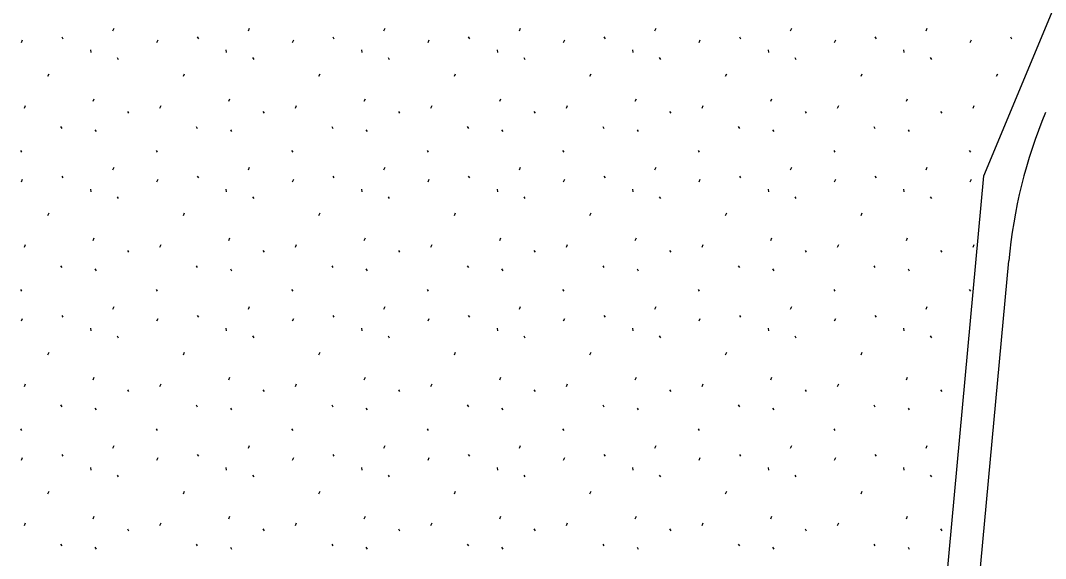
# Model space of a CAD drawing. Extents: x 419396 to 421519, y 4453567 to 4456767.
# Drawn here: x 420380.2 to 420442.9, y 4455225.9 to 4455258.8 of the extents above; entities that cross this region are included whole.
import ezdxf

# ---------------------------------------------------------------- set-up
doc = ezdxf.new("R2010")
doc.units = 0
for name, color, linetype in [('ADAKENARI1000', 7, 'Continuous'), ('KALDIRIM', 7, 'Continuous'), ('Level 41', 7, 'Continuous')]:
    doc.layers.add(name, color=color, linetype=linetype)

msp = doc.modelspace()

# ---------------------------------------------------------------- linework, layer by layer
at = {"layer": 'ADAKENARI1000'}
for p, q in [((420439.12, 4455249.291), (420456.901, 4455291.904)), ((420436.279, 4455218.4), (420439.12, 4455249.291))]:
    msp.add_line(p, q, dxfattribs=at)
at = {"layer": 'KALDIRIM'}
msp.add_line((420438.279, 4455218.311), (420440.65, 4455244.094), dxfattribs=at)
msp.add_arc((420471.454, 4455241.261), 30.934, 157.38161, 174.7454, dxfattribs=at)
at = {"layer": 'Level 41'}
for p, q in [((420385.832, 4455258.161), (420385.903, 4455258.32)), ((420394.125, 4455258.161), (420394.196, 4455258.32)), ((420402.418, 4455258.161), (420402.489, 4455258.32)), ((420410.711, 4455258.161), (420410.782, 4455258.32)), ((420419.004, 4455258.161), (420419.075, 4455258.32)), ((420427.297, 4455258.161), (420427.368, 4455258.32)), ((420435.59, 4455258.161), (420435.661, 4455258.32)), ((420380.238, 4455257.432), (420380.31, 4455257.592)), ((420382.703, 4455257.777), (420382.774, 4455257.67)), ((420388.531, 4455257.432), (420388.603, 4455257.592)), ((420390.996, 4455257.777), (420391.067, 4455257.67)), ((420396.824, 4455257.432), (420396.896, 4455257.592)), ((420399.289, 4455257.777), (420399.36, 4455257.67)), ((420405.117, 4455257.432), (420405.189, 4455257.592)), ((420407.582, 4455257.777), (420407.653, 4455257.67)), ((420413.41, 4455257.432), (420413.482, 4455257.592)), ((420415.875, 4455257.777), (420415.946, 4455257.67)), ((420421.703, 4455257.432), (420421.775, 4455257.592)), ((420424.168, 4455257.777), (420424.239, 4455257.67)), ((420429.996, 4455257.432), (420430.068, 4455257.592)), ((420432.461, 4455257.777), (420432.532, 4455257.67)), ((420438.289, 4455257.432), (420438.361, 4455257.592)), ((420440.754, 4455257.777), (420440.825, 4455257.67)), ((420384.461, 4455256.986), (420384.479, 4455256.826)), ((420392.754, 4455256.986), (420392.772, 4455256.826)), ((420401.047, 4455256.986), (420401.065, 4455256.826)), ((420409.34, 4455256.986), (420409.358, 4455256.826)), ((420417.633, 4455256.986), (420417.651, 4455256.826)), ((420425.926, 4455256.986), (420425.944, 4455256.826)), ((420434.219, 4455256.986), (420434.237, 4455256.826)), ((420386.091, 4455256.516), (420386.161, 4455256.409)), ((420394.384, 4455256.516), (420394.454, 4455256.409)), ((420402.677, 4455256.516), (420402.747, 4455256.409)), ((420410.97, 4455256.516), (420411.04, 4455256.409)), ((420419.263, 4455256.516), (420419.333, 4455256.409)), ((420427.556, 4455256.516), (420427.626, 4455256.409)), ((420435.849, 4455256.516), (420435.919, 4455256.409)), ((420381.854, 4455255.372), (420381.926, 4455255.532)), ((420390.147, 4455255.372), (420390.219, 4455255.532)), ((420398.44, 4455255.372), (420398.512, 4455255.532)), ((420406.733, 4455255.372), (420406.805, 4455255.532)), ((420415.026, 4455255.372), (420415.098, 4455255.532)), ((420423.319, 4455255.372), (420423.391, 4455255.532)), ((420431.612, 4455255.372), (420431.684, 4455255.532)), ((420439.905, 4455255.372), (420439.977, 4455255.532)), ((420380.416, 4455253.434), (420380.487, 4455253.594)), ((420384.626, 4455253.842), (420384.696, 4455254.002)), ((420388.709, 4455253.434), (420388.78, 4455253.594)), ((420392.919, 4455253.842), (420392.989, 4455254.002)), ((420397.002, 4455253.434), (420397.073, 4455253.594)), ((420401.212, 4455253.842), (420401.282, 4455254.002)), ((420405.295, 4455253.434), (420405.366, 4455253.594)), ((420409.505, 4455253.842), (420409.575, 4455254.002)), ((420413.588, 4455253.434), (420413.659, 4455253.594)), ((420417.798, 4455253.842), (420417.868, 4455254.002)), ((420421.881, 4455253.434), (420421.952, 4455253.594)), ((420426.091, 4455253.842), (420426.161, 4455254.002)), ((420430.174, 4455253.434), (420430.245, 4455253.594)), ((420434.384, 4455253.842), (420434.454, 4455254.002)), ((420438.467, 4455253.434), (420438.538, 4455253.594)), ((420386.721, 4455253.226), (420386.792, 4455253.12)), ((420395.014, 4455253.226), (420395.085, 4455253.12)), ((420403.307, 4455253.226), (420403.378, 4455253.12)), ((420411.6, 4455253.226), (420411.671, 4455253.12)), ((420419.893, 4455253.226), (420419.964, 4455253.12)), ((420428.186, 4455253.226), (420428.257, 4455253.12)), ((420436.479, 4455253.226), (420436.55, 4455253.12)), ((420382.636, 4455252.297), (420382.707, 4455252.19)), ((420390.929, 4455252.297), (420391, 4455252.19)), ((420399.222, 4455252.297), (420399.293, 4455252.19)), ((420407.515, 4455252.297), (420407.586, 4455252.19)), ((420415.808, 4455252.297), (420415.879, 4455252.19)), ((420424.101, 4455252.297), (420424.172, 4455252.19)), ((420432.394, 4455252.297), (420432.465, 4455252.19)), ((420384.735, 4455252.105), (420384.806, 4455251.998)), ((420393.028, 4455252.105), (420393.099, 4455251.998)), ((420401.321, 4455252.105), (420401.392, 4455251.998)), ((420409.614, 4455252.105), (420409.685, 4455251.998)), ((420417.907, 4455252.105), (420417.978, 4455251.998)), ((420426.2, 4455252.105), (420426.271, 4455251.998)), ((420434.493, 4455252.105), (420434.564, 4455251.998)), ((420380.18, 4455250.844), (420380.251, 4455250.737)), ((420388.473, 4455250.844), (420388.544, 4455250.737)), ((420396.766, 4455250.844), (420396.837, 4455250.737)), ((420405.059, 4455250.844), (420405.13, 4455250.737)), ((420413.352, 4455250.844), (420413.423, 4455250.737)), ((420421.645, 4455250.844), (420421.716, 4455250.737)), ((420429.938, 4455250.844), (420430.009, 4455250.737)), ((420438.231, 4455250.844), (420438.302, 4455250.737)), ((420385.832, 4455249.651), (420385.903, 4455249.81)), ((420394.125, 4455249.651), (420394.196, 4455249.81)), ((420402.418, 4455249.651), (420402.489, 4455249.81)), ((420410.711, 4455249.651), (420410.782, 4455249.81)), ((420419.004, 4455249.651), (420419.075, 4455249.81)), ((420427.297, 4455249.651), (420427.368, 4455249.81)), ((420435.59, 4455249.651), (420435.661, 4455249.81)), ((420380.238, 4455248.922), (420380.31, 4455249.082)), ((420382.703, 4455249.267), (420382.774, 4455249.16)), ((420388.531, 4455248.922), (420388.603, 4455249.082)), ((420390.996, 4455249.267), (420391.067, 4455249.16)), ((420396.824, 4455248.922), (420396.896, 4455249.082)), ((420399.289, 4455249.267), (420399.36, 4455249.16)), ((420405.117, 4455248.922), (420405.189, 4455249.082)), ((420407.582, 4455249.267), (420407.653, 4455249.16)), ((420413.41, 4455248.922), (420413.482, 4455249.082)), ((420415.875, 4455249.267), (420415.946, 4455249.16)), ((420421.703, 4455248.922), (420421.775, 4455249.082)), ((420424.168, 4455249.267), (420424.239, 4455249.16)), ((420429.996, 4455248.922), (420430.068, 4455249.082)), ((420432.461, 4455249.267), (420432.532, 4455249.16)), ((420438.289, 4455248.922), (420438.361, 4455249.082)), ((420384.461, 4455248.476), (420384.479, 4455248.316)), ((420392.754, 4455248.476), (420392.772, 4455248.316)), ((420401.047, 4455248.476), (420401.065, 4455248.316)), ((420409.34, 4455248.476), (420409.358, 4455248.316)), ((420417.633, 4455248.476), (420417.651, 4455248.316)), ((420425.926, 4455248.476), (420425.944, 4455248.316)), ((420434.219, 4455248.476), (420434.237, 4455248.316)), ((420386.091, 4455248.006), (420386.161, 4455247.899)), ((420394.384, 4455248.006), (420394.454, 4455247.899)), ((420402.677, 4455248.006), (420402.747, 4455247.899)), ((420410.97, 4455248.006), (420411.04, 4455247.899)), ((420419.263, 4455248.006), (420419.333, 4455247.899)), ((420427.556, 4455248.006), (420427.626, 4455247.899)), ((420435.849, 4455248.006), (420435.919, 4455247.899)), ((420381.854, 4455246.862), (420381.926, 4455247.022)), ((420390.147, 4455246.862), (420390.219, 4455247.022)), ((420398.44, 4455246.862), (420398.512, 4455247.022)), ((420406.733, 4455246.862), (420406.805, 4455247.022)), ((420415.026, 4455246.862), (420415.098, 4455247.022)), ((420423.319, 4455246.862), (420423.391, 4455247.022)), ((420431.612, 4455246.862), (420431.684, 4455247.022)), ((420384.626, 4455245.332), (420384.696, 4455245.492)), ((420392.919, 4455245.332), (420392.989, 4455245.492)), ((420401.212, 4455245.332), (420401.282, 4455245.492)), ((420409.505, 4455245.332), (420409.575, 4455245.492)), ((420417.798, 4455245.332), (420417.868, 4455245.492)), ((420426.091, 4455245.332), (420426.161, 4455245.492)), ((420434.384, 4455245.332), (420434.454, 4455245.492)), ((420380.416, 4455244.924), (420380.487, 4455245.084)), ((420386.721, 4455244.716), (420386.792, 4455244.61)), ((420388.709, 4455244.924), (420388.78, 4455245.084)), ((420395.014, 4455244.716), (420395.085, 4455244.61)), ((420397.002, 4455244.924), (420397.073, 4455245.084)), ((420403.307, 4455244.716), (420403.378, 4455244.61)), ((420405.295, 4455244.924), (420405.366, 4455245.084)), ((420411.6, 4455244.716), (420411.671, 4455244.61)), ((420413.588, 4455244.924), (420413.659, 4455245.084)), ((420419.893, 4455244.716), (420419.964, 4455244.61)), ((420421.881, 4455244.924), (420421.952, 4455245.084)), ((420428.186, 4455244.716), (420428.257, 4455244.61)), ((420430.174, 4455244.924), (420430.245, 4455245.084)), ((420436.479, 4455244.716), (420436.55, 4455244.61)), ((420438.467, 4455244.924), (420438.538, 4455245.084)), ((420382.636, 4455243.787), (420382.707, 4455243.68)), ((420384.735, 4455243.595), (420384.806, 4455243.488)), ((420390.929, 4455243.787), (420391, 4455243.68)), ((420393.028, 4455243.595), (420393.099, 4455243.488)), ((420399.222, 4455243.787), (420399.293, 4455243.68)), ((420401.321, 4455243.595), (420401.392, 4455243.488)), ((420407.515, 4455243.787), (420407.586, 4455243.68)), ((420409.614, 4455243.595), (420409.685, 4455243.488)), ((420415.808, 4455243.787), (420415.879, 4455243.68)), ((420417.907, 4455243.595), (420417.978, 4455243.488)), ((420424.101, 4455243.787), (420424.172, 4455243.68)), ((420426.2, 4455243.595), (420426.271, 4455243.488)), ((420432.394, 4455243.787), (420432.465, 4455243.68)), ((420434.493, 4455243.595), (420434.564, 4455243.488)), ((420380.18, 4455242.334), (420380.251, 4455242.227)), ((420388.473, 4455242.334), (420388.544, 4455242.227)), ((420396.766, 4455242.334), (420396.837, 4455242.227)), ((420405.059, 4455242.334), (420405.13, 4455242.227)), ((420413.352, 4455242.334), (420413.423, 4455242.227)), ((420421.645, 4455242.334), (420421.716, 4455242.227)), ((420429.938, 4455242.334), (420430.009, 4455242.227)), ((420438.231, 4455242.334), (420438.302, 4455242.227)), ((420385.832, 4455241.141), (420385.903, 4455241.3)), ((420394.125, 4455241.141), (420394.196, 4455241.3)), ((420402.418, 4455241.141), (420402.489, 4455241.3)), ((420410.711, 4455241.141), (420410.782, 4455241.3)), ((420419.004, 4455241.141), (420419.075, 4455241.3)), ((420427.297, 4455241.141), (420427.368, 4455241.3)), ((420435.59, 4455241.141), (420435.661, 4455241.3)), ((420380.238, 4455240.412), (420380.31, 4455240.572)), ((420382.703, 4455240.757), (420382.774, 4455240.65)), ((420388.531, 4455240.412), (420388.603, 4455240.572)), ((420390.996, 4455240.757), (420391.067, 4455240.65)), ((420396.824, 4455240.412), (420396.896, 4455240.572)), ((420399.289, 4455240.757), (420399.36, 4455240.65)), ((420405.117, 4455240.412), (420405.189, 4455240.572)), ((420407.582, 4455240.757), (420407.653, 4455240.65)), ((420413.41, 4455240.412), (420413.482, 4455240.572)), ((420415.875, 4455240.757), (420415.946, 4455240.65)), ((420421.703, 4455240.412), (420421.775, 4455240.572)), ((420424.168, 4455240.757), (420424.239, 4455240.65)), ((420429.996, 4455240.412), (420430.068, 4455240.572)), ((420432.461, 4455240.757), (420432.532, 4455240.65)), ((420438.289, 4455240.412), (420438.307, 4455240.451)), ((420384.461, 4455239.966), (420384.479, 4455239.806)), ((420392.754, 4455239.966), (420392.772, 4455239.806)), ((420401.047, 4455239.966), (420401.065, 4455239.806)), ((420409.34, 4455239.966), (420409.358, 4455239.806)), ((420417.633, 4455239.966), (420417.651, 4455239.806)), ((420425.926, 4455239.966), (420425.944, 4455239.806)), ((420434.219, 4455239.966), (420434.237, 4455239.806)), ((420386.091, 4455239.496), (420386.161, 4455239.389)), ((420394.384, 4455239.496), (420394.454, 4455239.389)), ((420402.677, 4455239.496), (420402.747, 4455239.389)), ((420410.97, 4455239.496), (420411.04, 4455239.389)), ((420419.263, 4455239.496), (420419.333, 4455239.389)), ((420427.556, 4455239.496), (420427.626, 4455239.389)), ((420435.849, 4455239.496), (420435.919, 4455239.389)), ((420381.854, 4455238.352), (420381.926, 4455238.512)), ((420390.147, 4455238.352), (420390.219, 4455238.512)), ((420398.44, 4455238.352), (420398.512, 4455238.512)), ((420406.733, 4455238.352), (420406.805, 4455238.512)), ((420415.026, 4455238.352), (420415.098, 4455238.512)), ((420423.319, 4455238.352), (420423.391, 4455238.512)), ((420431.612, 4455238.352), (420431.684, 4455238.512)), ((420380.416, 4455236.414), (420380.487, 4455236.574)), ((420384.626, 4455236.822), (420384.696, 4455236.982)), ((420388.709, 4455236.414), (420388.78, 4455236.574)), ((420392.919, 4455236.822), (420392.989, 4455236.982)), ((420397.002, 4455236.414), (420397.073, 4455236.574)), ((420401.212, 4455236.822), (420401.282, 4455236.982)), ((420405.295, 4455236.414), (420405.366, 4455236.574)), ((420409.505, 4455236.822), (420409.575, 4455236.982)), ((420413.588, 4455236.414), (420413.659, 4455236.574)), ((420417.798, 4455236.822), (420417.868, 4455236.982)), ((420421.881, 4455236.414), (420421.952, 4455236.574)), ((420426.091, 4455236.822), (420426.161, 4455236.982)), ((420430.174, 4455236.414), (420430.245, 4455236.574)), ((420434.384, 4455236.822), (420434.454, 4455236.982)), ((420386.721, 4455236.206), (420386.792, 4455236.1)), ((420395.014, 4455236.206), (420395.085, 4455236.1)), ((420403.307, 4455236.206), (420403.378, 4455236.1)), ((420411.6, 4455236.206), (420411.671, 4455236.1)), ((420419.893, 4455236.206), (420419.964, 4455236.1)), ((420428.186, 4455236.206), (420428.257, 4455236.1)), ((420436.479, 4455236.206), (420436.55, 4455236.1)), ((420382.636, 4455235.277), (420382.707, 4455235.17)), ((420390.929, 4455235.277), (420391, 4455235.17)), ((420399.222, 4455235.277), (420399.293, 4455235.17)), ((420407.515, 4455235.277), (420407.586, 4455235.17)), ((420415.808, 4455235.277), (420415.879, 4455235.17)), ((420424.101, 4455235.277), (420424.172, 4455235.17)), ((420432.394, 4455235.277), (420432.465, 4455235.17)), ((420384.735, 4455235.085), (420384.806, 4455234.978)), ((420393.028, 4455235.085), (420393.099, 4455234.978)), ((420401.321, 4455235.085), (420401.392, 4455234.978)), ((420409.614, 4455235.085), (420409.685, 4455234.978)), ((420417.907, 4455235.085), (420417.978, 4455234.978)), ((420426.2, 4455235.085), (420426.271, 4455234.978)), ((420434.493, 4455235.085), (420434.564, 4455234.978)), ((420380.18, 4455233.824), (420380.251, 4455233.717)), ((420388.473, 4455233.824), (420388.544, 4455233.717)), ((420396.766, 4455233.824), (420396.837, 4455233.717)), ((420405.059, 4455233.824), (420405.13, 4455233.717)), ((420413.352, 4455233.824), (420413.423, 4455233.717)), ((420421.645, 4455233.824), (420421.716, 4455233.717)), ((420429.938, 4455233.824), (420430.009, 4455233.717)), ((420385.832, 4455232.631), (420385.903, 4455232.79)), ((420394.125, 4455232.631), (420394.196, 4455232.79)), ((420402.418, 4455232.631), (420402.489, 4455232.79)), ((420410.711, 4455232.631), (420410.782, 4455232.79)), ((420419.004, 4455232.631), (420419.075, 4455232.79)), ((420427.297, 4455232.631), (420427.368, 4455232.79)), ((420435.59, 4455232.631), (420435.661, 4455232.79)), ((420382.703, 4455232.247), (420382.774, 4455232.14)), ((420390.996, 4455232.247), (420391.067, 4455232.14)), ((420399.289, 4455232.247), (420399.36, 4455232.14)), ((420407.582, 4455232.247), (420407.653, 4455232.14)), ((420415.875, 4455232.247), (420415.946, 4455232.14)), ((420424.168, 4455232.247), (420424.239, 4455232.14)), ((420432.461, 4455232.247), (420432.532, 4455232.14)), ((420380.238, 4455231.902), (420380.31, 4455232.062)), ((420388.531, 4455231.902), (420388.603, 4455232.062)), ((420396.824, 4455231.902), (420396.896, 4455232.062)), ((420405.117, 4455231.902), (420405.189, 4455232.062)), ((420413.41, 4455231.902), (420413.482, 4455232.062)), ((420421.703, 4455231.902), (420421.775, 4455232.062)), ((420429.996, 4455231.902), (420430.068, 4455232.062)), ((420384.461, 4455231.456), (420384.479, 4455231.296)), ((420386.091, 4455230.986), (420386.161, 4455230.879)), ((420392.754, 4455231.456), (420392.772, 4455231.296)), ((420394.384, 4455230.986), (420394.454, 4455230.879)), ((420401.047, 4455231.456), (420401.065, 4455231.296)), ((420402.677, 4455230.986), (420402.747, 4455230.879)), ((420409.34, 4455231.456), (420409.358, 4455231.296)), ((420410.97, 4455230.986), (420411.04, 4455230.879)), ((420417.633, 4455231.456), (420417.651, 4455231.296)), ((420419.263, 4455230.986), (420419.333, 4455230.879)), ((420425.926, 4455231.456), (420425.944, 4455231.296)), ((420427.556, 4455230.986), (420427.626, 4455230.879)), ((420434.219, 4455231.456), (420434.237, 4455231.296)), ((420435.849, 4455230.986), (420435.919, 4455230.879)), ((420381.854, 4455229.842), (420381.926, 4455230.002)), ((420390.147, 4455229.842), (420390.219, 4455230.002)), ((420398.44, 4455229.842), (420398.512, 4455230.002)), ((420406.733, 4455229.842), (420406.805, 4455230.002)), ((420415.026, 4455229.842), (420415.098, 4455230.002)), ((420423.319, 4455229.842), (420423.391, 4455230.002)), ((420431.612, 4455229.842), (420431.684, 4455230.002)), ((420384.626, 4455228.312), (420384.696, 4455228.472)), ((420392.919, 4455228.312), (420392.989, 4455228.472)), ((420401.212, 4455228.312), (420401.282, 4455228.472)), ((420409.505, 4455228.312), (420409.575, 4455228.472)), ((420417.798, 4455228.312), (420417.868, 4455228.472)), ((420426.091, 4455228.312), (420426.161, 4455228.472)), ((420434.384, 4455228.312), (420434.454, 4455228.472)), ((420380.416, 4455227.904), (420380.487, 4455228.064)), ((420388.709, 4455227.904), (420388.78, 4455228.064)), ((420397.002, 4455227.904), (420397.073, 4455228.064)), ((420405.295, 4455227.904), (420405.366, 4455228.064)), ((420413.588, 4455227.904), (420413.659, 4455228.064)), ((420421.881, 4455227.904), (420421.952, 4455228.064)), ((420430.174, 4455227.904), (420430.245, 4455228.064)), ((420386.721, 4455227.696), (420386.792, 4455227.59)), ((420395.014, 4455227.696), (420395.085, 4455227.59)), ((420403.307, 4455227.696), (420403.378, 4455227.59)), ((420411.6, 4455227.696), (420411.671, 4455227.59)), ((420419.893, 4455227.696), (420419.964, 4455227.59)), ((420428.186, 4455227.696), (420428.257, 4455227.59)), ((420436.479, 4455227.696), (420436.55, 4455227.59)), ((420382.636, 4455226.767), (420382.707, 4455226.66)), ((420384.735, 4455226.575), (420384.806, 4455226.468)), ((420390.929, 4455226.767), (420391, 4455226.66)), ((420393.028, 4455226.575), (420393.099, 4455226.468)), ((420399.222, 4455226.767), (420399.293, 4455226.66)), ((420401.321, 4455226.575), (420401.392, 4455226.468)), ((420407.515, 4455226.767), (420407.586, 4455226.66)), ((420409.614, 4455226.575), (420409.685, 4455226.468)), ((420415.808, 4455226.767), (420415.879, 4455226.66)), ((420417.907, 4455226.575), (420417.978, 4455226.468)), ((420424.101, 4455226.767), (420424.172, 4455226.66)), ((420426.2, 4455226.575), (420426.271, 4455226.468)), ((420432.394, 4455226.767), (420432.465, 4455226.66)), ((420434.493, 4455226.575), (420434.564, 4455226.468))]:
    msp.add_line(p, q, dxfattribs=at)

doc.saveas('drawing.dxf')
